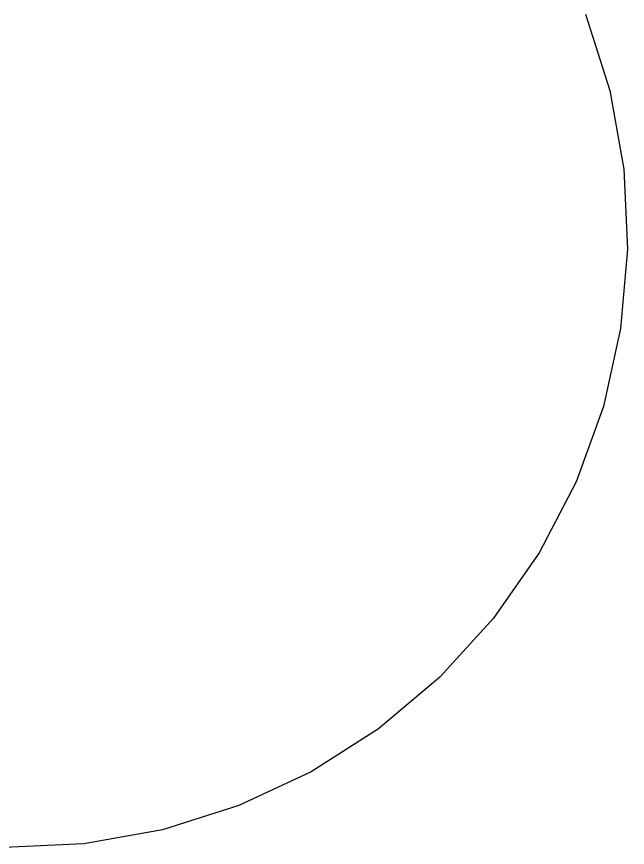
# Model space of a CAD drawing. Extents: x 6540402 to 6566579, y 5525343 to 5532423.
# Drawn here: x 6544580.1402 to 6544580.3901, y 5526291.7701 to 5526292.11 of the extents above; entities that cross this region are included whole.
import ezdxf

# ---------------------------------------------------------------- set-up
doc = ezdxf.new("R2010")
doc.units = 0
doc.layers.add('IR_ps_geometria', color=7, linetype='Continuous')

msp = doc.modelspace()

# ---------------------------------------------------------------- linework, layer by layer
at = {"layer": 'IR_ps_geometria'}
msp.add_lwpolyline([(6544580.37304, 5526292.11098), (6544580.38292, 5526292.07981), (6544580.38864, 5526292.04761), (6544580.39012, 5526292.01494), (6544580.38731, 5526291.98236), (6544580.38028, 5526291.95043), (6544580.36914, 5526291.91968), (6544580.35408, 5526291.89065), (6544580.33536, 5526291.86384), (6544580.3133, 5526291.8397), (6544580.28828, 5526291.81864), (6544580.26072, 5526291.80103), (6544580.2311, 5526291.78717), (6544580.19993, 5526291.77729), (6544580.16773, 5526291.77157), (6544580.13506, 5526291.7701)], dxfattribs=at)
msp.add_lwpolyline([(6544580.37304, 5526292.11098), (6544580.38292, 5526292.07981), (6544580.38864, 5526292.04761), (6544580.39012, 5526292.01494), (6544580.38731, 5526291.98236), (6544580.38028, 5526291.95043), (6544580.36914, 5526291.91968), (6544580.35408, 5526291.89065), (6544580.33536, 5526291.86384), (6544580.3133, 5526291.8397), (6544580.28828, 5526291.81864), (6544580.26072, 5526291.80103), (6544580.2311, 5526291.78717), (6544580.19993, 5526291.77729), (6544580.16773, 5526291.77157), (6544580.13506, 5526291.7701)], dxfattribs=at)
msp.add_lwpolyline([(6544580.37304, 5526292.11098), (6544580.38292, 5526292.07981), (6544580.38864, 5526292.04761), (6544580.39012, 5526292.01494), (6544580.38731, 5526291.98236), (6544580.38028, 5526291.95043), (6544580.36914, 5526291.91968), (6544580.35408, 5526291.89065), (6544580.33536, 5526291.86384), (6544580.3133, 5526291.8397), (6544580.28828, 5526291.81864), (6544580.26072, 5526291.80103), (6544580.2311, 5526291.78717), (6544580.19993, 5526291.77729), (6544580.16773, 5526291.77157), (6544580.13506, 5526291.7701)], dxfattribs=at)
msp.add_lwpolyline([(6544580.37304, 5526292.11098), (6544580.38292, 5526292.07981), (6544580.38864, 5526292.04761), (6544580.39012, 5526292.01494), (6544580.38731, 5526291.98236), (6544580.38028, 5526291.95043), (6544580.36914, 5526291.91968), (6544580.35408, 5526291.89065), (6544580.33536, 5526291.86384), (6544580.3133, 5526291.8397), (6544580.28828, 5526291.81864), (6544580.26072, 5526291.80103), (6544580.2311, 5526291.78717), (6544580.19993, 5526291.77729), (6544580.16773, 5526291.77157), (6544580.13506, 5526291.7701)], dxfattribs=at)
msp.add_lwpolyline([(6544580.37304, 5526292.11098), (6544580.38292, 5526292.07981), (6544580.38864, 5526292.04761), (6544580.39012, 5526292.01494), (6544580.38731, 5526291.98236), (6544580.38028, 5526291.95043), (6544580.36914, 5526291.91968), (6544580.35408, 5526291.89065), (6544580.33536, 5526291.86384), (6544580.3133, 5526291.8397), (6544580.28828, 5526291.81864), (6544580.26072, 5526291.80103), (6544580.2311, 5526291.78717), (6544580.19993, 5526291.77729), (6544580.16773, 5526291.77157), (6544580.13506, 5526291.7701)], dxfattribs=at)
msp.add_lwpolyline([(6544580.37304, 5526292.11098), (6544580.38292, 5526292.07981), (6544580.38864, 5526292.04761), (6544580.39012, 5526292.01494), (6544580.38731, 5526291.98236), (6544580.38028, 5526291.95043), (6544580.36914, 5526291.91968), (6544580.35408, 5526291.89065), (6544580.33536, 5526291.86384), (6544580.3133, 5526291.8397), (6544580.28828, 5526291.81864), (6544580.26072, 5526291.80103), (6544580.2311, 5526291.78717), (6544580.19993, 5526291.77729), (6544580.16773, 5526291.77157), (6544580.13506, 5526291.7701)], dxfattribs=at)
msp.add_lwpolyline([(6544580.37304, 5526292.11098), (6544580.38292, 5526292.07981), (6544580.38864, 5526292.04761), (6544580.39012, 5526292.01494), (6544580.38731, 5526291.98236), (6544580.38028, 5526291.95043), (6544580.36914, 5526291.91968), (6544580.35408, 5526291.89065), (6544580.33536, 5526291.86384), (6544580.3133, 5526291.8397), (6544580.28828, 5526291.81864), (6544580.26072, 5526291.80103), (6544580.2311, 5526291.78717), (6544580.19993, 5526291.77729), (6544580.16773, 5526291.77157), (6544580.13506, 5526291.7701)], dxfattribs=at)
msp.add_lwpolyline([(6544580.37304, 5526292.11098), (6544580.38292, 5526292.07981), (6544580.38864, 5526292.04761), (6544580.39012, 5526292.01494), (6544580.38731, 5526291.98236), (6544580.38028, 5526291.95043), (6544580.36914, 5526291.91968), (6544580.35408, 5526291.89065), (6544580.33536, 5526291.86384), (6544580.3133, 5526291.8397), (6544580.28828, 5526291.81864), (6544580.26072, 5526291.80103), (6544580.2311, 5526291.78717), (6544580.19993, 5526291.77729), (6544580.16773, 5526291.77157), (6544580.13506, 5526291.7701)], dxfattribs=at)
msp.add_lwpolyline([(6544580.37304, 5526292.11098), (6544580.38292, 5526292.07981), (6544580.38864, 5526292.04761), (6544580.39012, 5526292.01494), (6544580.38731, 5526291.98236), (6544580.38028, 5526291.95043), (6544580.36914, 5526291.91968), (6544580.35408, 5526291.89065), (6544580.33536, 5526291.86384), (6544580.3133, 5526291.8397), (6544580.28828, 5526291.81864), (6544580.26072, 5526291.80103), (6544580.2311, 5526291.78717), (6544580.19993, 5526291.77729), (6544580.16773, 5526291.77157), (6544580.13506, 5526291.7701)], dxfattribs=at)
msp.add_lwpolyline([(6544580.37304, 5526292.11098), (6544580.38292, 5526292.07981), (6544580.38864, 5526292.04761), (6544580.39012, 5526292.01494), (6544580.38731, 5526291.98236), (6544580.38028, 5526291.95043), (6544580.36914, 5526291.91968), (6544580.35408, 5526291.89065), (6544580.33536, 5526291.86384), (6544580.3133, 5526291.8397), (6544580.28828, 5526291.81864), (6544580.26072, 5526291.80103), (6544580.2311, 5526291.78717), (6544580.19993, 5526291.77729), (6544580.16773, 5526291.77157), (6544580.13506, 5526291.7701)], dxfattribs=at)
msp.add_lwpolyline([(6544580.37304, 5526292.11098), (6544580.38292, 5526292.07981), (6544580.38864, 5526292.04761), (6544580.39012, 5526292.01494), (6544580.38731, 5526291.98236), (6544580.38028, 5526291.95043), (6544580.36914, 5526291.91968), (6544580.35408, 5526291.89065), (6544580.33536, 5526291.86384), (6544580.3133, 5526291.8397), (6544580.28828, 5526291.81864), (6544580.26072, 5526291.80103), (6544580.2311, 5526291.78717), (6544580.19993, 5526291.77729), (6544580.16773, 5526291.77157), (6544580.13506, 5526291.7701)], dxfattribs=at)
msp.add_lwpolyline([(6544580.37304, 5526292.11098), (6544580.38292, 5526292.07981), (6544580.38864, 5526292.04761), (6544580.39012, 5526292.01494), (6544580.38731, 5526291.98236), (6544580.38028, 5526291.95043), (6544580.36914, 5526291.91968), (6544580.35408, 5526291.89065), (6544580.33536, 5526291.86384), (6544580.3133, 5526291.8397), (6544580.28828, 5526291.81864), (6544580.26072, 5526291.80103), (6544580.2311, 5526291.78717), (6544580.19993, 5526291.77729), (6544580.16773, 5526291.77157), (6544580.13506, 5526291.7701)], dxfattribs=at)
msp.add_lwpolyline([(6544580.37304, 5526292.11098), (6544580.38292, 5526292.07981), (6544580.38864, 5526292.04761), (6544580.39012, 5526292.01494), (6544580.38731, 5526291.98236), (6544580.38028, 5526291.95043), (6544580.36914, 5526291.91968), (6544580.35408, 5526291.89065), (6544580.33536, 5526291.86384), (6544580.3133, 5526291.8397), (6544580.28828, 5526291.81864), (6544580.26072, 5526291.80103), (6544580.2311, 5526291.78717), (6544580.19993, 5526291.77729), (6544580.16773, 5526291.77157), (6544580.13506, 5526291.7701)], dxfattribs=at)
msp.add_lwpolyline([(6544580.37304, 5526292.11098), (6544580.38292, 5526292.07981), (6544580.38864, 5526292.04761), (6544580.39012, 5526292.01494), (6544580.38731, 5526291.98236), (6544580.38028, 5526291.95043), (6544580.36914, 5526291.91968), (6544580.35408, 5526291.89065), (6544580.33536, 5526291.86384), (6544580.3133, 5526291.8397), (6544580.28828, 5526291.81864), (6544580.26072, 5526291.80103), (6544580.2311, 5526291.78717), (6544580.19993, 5526291.77729), (6544580.16773, 5526291.77157), (6544580.13506, 5526291.7701)], dxfattribs=at)
msp.add_lwpolyline([(6544580.37304, 5526292.11098), (6544580.38292, 5526292.07981), (6544580.38864, 5526292.04761), (6544580.39012, 5526292.01494), (6544580.38731, 5526291.98236), (6544580.38028, 5526291.95043), (6544580.36914, 5526291.91968), (6544580.35408, 5526291.89065), (6544580.33536, 5526291.86384), (6544580.3133, 5526291.8397), (6544580.28828, 5526291.81864), (6544580.26072, 5526291.80103), (6544580.2311, 5526291.78717), (6544580.19993, 5526291.77729), (6544580.16773, 5526291.77157), (6544580.13506, 5526291.7701)], dxfattribs=at)
msp.add_lwpolyline([(6544580.37304, 5526292.11098), (6544580.38292, 5526292.07981), (6544580.38864, 5526292.04761), (6544580.39012, 5526292.01494), (6544580.38731, 5526291.98236), (6544580.38028, 5526291.95043), (6544580.36914, 5526291.91968), (6544580.35408, 5526291.89065), (6544580.33536, 5526291.86384), (6544580.3133, 5526291.8397), (6544580.28828, 5526291.81864), (6544580.26072, 5526291.80103), (6544580.2311, 5526291.78717), (6544580.19993, 5526291.77729), (6544580.16773, 5526291.77157), (6544580.13506, 5526291.7701)], dxfattribs=at)
msp.add_lwpolyline([(6544580.37304, 5526292.11098), (6544580.38292, 5526292.07981), (6544580.38864, 5526292.04761), (6544580.39012, 5526292.01494), (6544580.38731, 5526291.98236), (6544580.38028, 5526291.95043), (6544580.36914, 5526291.91968), (6544580.35408, 5526291.89065), (6544580.33536, 5526291.86384), (6544580.3133, 5526291.8397), (6544580.28828, 5526291.81864), (6544580.26072, 5526291.80103), (6544580.2311, 5526291.78717), (6544580.19993, 5526291.77729), (6544580.16773, 5526291.77157), (6544580.13506, 5526291.7701)], dxfattribs=at)
msp.add_lwpolyline([(6544580.37304, 5526292.11098), (6544580.38292, 5526292.07981), (6544580.38864, 5526292.04761), (6544580.39012, 5526292.01494), (6544580.38731, 5526291.98236), (6544580.38028, 5526291.95043), (6544580.36914, 5526291.91968), (6544580.35408, 5526291.89065), (6544580.33536, 5526291.86384), (6544580.3133, 5526291.8397), (6544580.28828, 5526291.81864), (6544580.26072, 5526291.80103), (6544580.2311, 5526291.78717), (6544580.19993, 5526291.77729), (6544580.16773, 5526291.77157), (6544580.13506, 5526291.7701)], dxfattribs=at)
msp.add_lwpolyline([(6544580.37304, 5526292.11098), (6544580.38292, 5526292.07981), (6544580.38864, 5526292.04761), (6544580.39012, 5526292.01494), (6544580.38731, 5526291.98236), (6544580.38028, 5526291.95043), (6544580.36914, 5526291.91968), (6544580.35408, 5526291.89065), (6544580.33536, 5526291.86384), (6544580.3133, 5526291.8397), (6544580.28828, 5526291.81864), (6544580.26072, 5526291.80103), (6544580.2311, 5526291.78717), (6544580.19993, 5526291.77729), (6544580.16773, 5526291.77157), (6544580.13506, 5526291.7701)], dxfattribs=at)
msp.add_lwpolyline([(6544580.37304, 5526292.11098), (6544580.38292, 5526292.07981), (6544580.38864, 5526292.04761), (6544580.39012, 5526292.01494), (6544580.38731, 5526291.98236), (6544580.38028, 5526291.95043), (6544580.36914, 5526291.91968), (6544580.35408, 5526291.89065), (6544580.33536, 5526291.86384), (6544580.3133, 5526291.8397), (6544580.28828, 5526291.81864), (6544580.26072, 5526291.80103), (6544580.2311, 5526291.78717), (6544580.19993, 5526291.77729), (6544580.16773, 5526291.77157), (6544580.13506, 5526291.7701)], dxfattribs=at)
msp.add_lwpolyline([(6544580.37304, 5526292.11098), (6544580.38292, 5526292.07981), (6544580.38864, 5526292.04761), (6544580.39012, 5526292.01494), (6544580.38731, 5526291.98236), (6544580.38028, 5526291.95043), (6544580.36914, 5526291.91968), (6544580.35408, 5526291.89065), (6544580.33536, 5526291.86384), (6544580.3133, 5526291.8397), (6544580.28828, 5526291.81864), (6544580.26072, 5526291.80103), (6544580.2311, 5526291.78717), (6544580.19993, 5526291.77729), (6544580.16773, 5526291.77157), (6544580.13506, 5526291.7701)], dxfattribs=at)
msp.add_lwpolyline([(6544580.37304, 5526292.11098), (6544580.38292, 5526292.07981), (6544580.38864, 5526292.04761), (6544580.39012, 5526292.01494), (6544580.38731, 5526291.98236), (6544580.38028, 5526291.95043), (6544580.36914, 5526291.91968), (6544580.35408, 5526291.89065), (6544580.33536, 5526291.86384), (6544580.3133, 5526291.8397), (6544580.28828, 5526291.81864), (6544580.26072, 5526291.80103), (6544580.2311, 5526291.78717), (6544580.19993, 5526291.77729), (6544580.16773, 5526291.77157), (6544580.13506, 5526291.7701)], dxfattribs=at)
msp.add_lwpolyline([(6544580.37304, 5526292.11098), (6544580.38292, 5526292.07981), (6544580.38864, 5526292.04761), (6544580.39012, 5526292.01494), (6544580.38731, 5526291.98236), (6544580.38028, 5526291.95043), (6544580.36914, 5526291.91968), (6544580.35408, 5526291.89065), (6544580.33536, 5526291.86384), (6544580.3133, 5526291.8397), (6544580.28828, 5526291.81864), (6544580.26072, 5526291.80103), (6544580.2311, 5526291.78717), (6544580.19993, 5526291.77729), (6544580.16773, 5526291.77157), (6544580.13506, 5526291.7701)], dxfattribs=at)
msp.add_lwpolyline([(6544580.37304, 5526292.11098), (6544580.38292, 5526292.07981), (6544580.38864, 5526292.04761), (6544580.39012, 5526292.01494), (6544580.38731, 5526291.98236), (6544580.38028, 5526291.95043), (6544580.36914, 5526291.91968), (6544580.35408, 5526291.89065), (6544580.33536, 5526291.86384), (6544580.3133, 5526291.8397), (6544580.28828, 5526291.81864), (6544580.26072, 5526291.80103), (6544580.2311, 5526291.78717), (6544580.19993, 5526291.77729), (6544580.16773, 5526291.77157), (6544580.13506, 5526291.7701)], dxfattribs=at)
msp.add_lwpolyline([(6544580.37304, 5526292.11098), (6544580.38292, 5526292.07981), (6544580.38864, 5526292.04761), (6544580.39012, 5526292.01494), (6544580.38731, 5526291.98236), (6544580.38028, 5526291.95043), (6544580.36914, 5526291.91968), (6544580.35408, 5526291.89065), (6544580.33536, 5526291.86384), (6544580.3133, 5526291.8397), (6544580.28828, 5526291.81864), (6544580.26072, 5526291.80103), (6544580.2311, 5526291.78717), (6544580.19993, 5526291.77729), (6544580.16773, 5526291.77157), (6544580.13506, 5526291.7701)], dxfattribs=at)
msp.add_lwpolyline([(6544580.37304, 5526292.11098), (6544580.38292, 5526292.07981), (6544580.38864, 5526292.04761), (6544580.39012, 5526292.01494), (6544580.38731, 5526291.98236), (6544580.38028, 5526291.95043), (6544580.36914, 5526291.91968), (6544580.35408, 5526291.89065), (6544580.33536, 5526291.86384), (6544580.3133, 5526291.8397), (6544580.28828, 5526291.81864), (6544580.26072, 5526291.80103), (6544580.2311, 5526291.78717), (6544580.19993, 5526291.77729), (6544580.16773, 5526291.77157), (6544580.13506, 5526291.7701)], dxfattribs=at)
msp.add_lwpolyline([(6544580.37304, 5526292.11098), (6544580.38292, 5526292.07981), (6544580.38864, 5526292.04761), (6544580.39012, 5526292.01494), (6544580.38731, 5526291.98236), (6544580.38028, 5526291.95043), (6544580.36914, 5526291.91968), (6544580.35408, 5526291.89065), (6544580.33536, 5526291.86384), (6544580.3133, 5526291.8397), (6544580.28828, 5526291.81864), (6544580.26072, 5526291.80103), (6544580.2311, 5526291.78717), (6544580.19993, 5526291.77729), (6544580.16773, 5526291.77157), (6544580.13506, 5526291.7701)], dxfattribs=at)
msp.add_lwpolyline([(6544580.37304, 5526292.11098), (6544580.38292, 5526292.07981), (6544580.38864, 5526292.04761), (6544580.39012, 5526292.01494), (6544580.38731, 5526291.98236), (6544580.38028, 5526291.95043), (6544580.36914, 5526291.91968), (6544580.35408, 5526291.89065), (6544580.33536, 5526291.86384), (6544580.3133, 5526291.8397), (6544580.28828, 5526291.81864), (6544580.26072, 5526291.80103), (6544580.2311, 5526291.78717), (6544580.19993, 5526291.77729), (6544580.16773, 5526291.77157), (6544580.13506, 5526291.7701)], dxfattribs=at)
msp.add_lwpolyline([(6544580.37304, 5526292.11098), (6544580.38292, 5526292.07981), (6544580.38864, 5526292.04761), (6544580.39012, 5526292.01494), (6544580.38731, 5526291.98236), (6544580.38028, 5526291.95043), (6544580.36914, 5526291.91968), (6544580.35408, 5526291.89065), (6544580.33536, 5526291.86384), (6544580.3133, 5526291.8397), (6544580.28828, 5526291.81864), (6544580.26072, 5526291.80103), (6544580.2311, 5526291.78717), (6544580.19993, 5526291.77729), (6544580.16773, 5526291.77157), (6544580.13506, 5526291.7701)], dxfattribs=at)
msp.add_lwpolyline([(6544580.37304, 5526292.11098), (6544580.38292, 5526292.07981), (6544580.38864, 5526292.04761), (6544580.39012, 5526292.01494), (6544580.38731, 5526291.98236), (6544580.38028, 5526291.95043), (6544580.36914, 5526291.91968), (6544580.35408, 5526291.89065), (6544580.33536, 5526291.86384), (6544580.3133, 5526291.8397), (6544580.28828, 5526291.81864), (6544580.26072, 5526291.80103), (6544580.2311, 5526291.78717), (6544580.19993, 5526291.77729), (6544580.16773, 5526291.77157), (6544580.13506, 5526291.7701)], dxfattribs=at)

doc.saveas('drawing.dxf')
